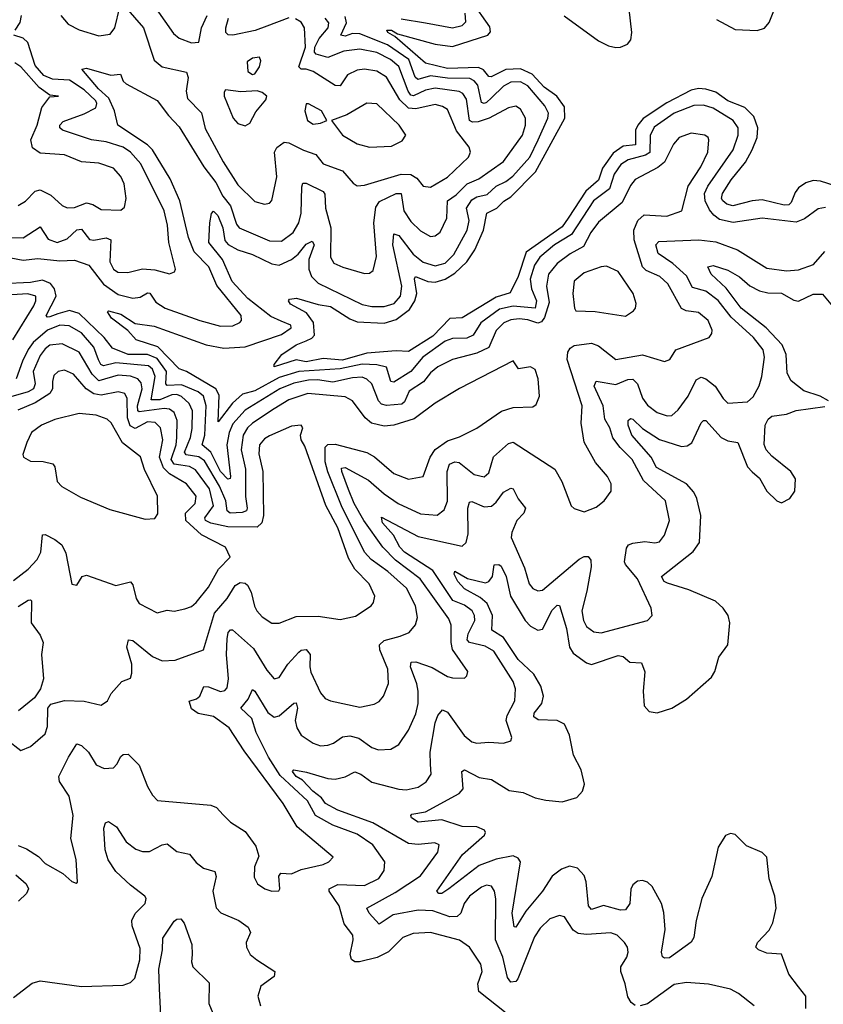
# Model space of a CAD drawing. Extents: x 1954683 to 2060285, y 904798 to 1016299.
# Tile 433 of 472: x 2029961 to 2033256, y 1002181 to 1006218. Entities that reach past the tile are written whole.
import ezdxf

# ---------------------------------------------------------------- set-up
doc = ezdxf.new("R2010")
doc.units = 0

msp = doc.modelspace()

# ---------------------------------------------------------------- linework, layer by layer
at = {"layer": '0CON10XD'}
for points in [[(2032818.6, 1006218.6), (2032895, 1006177.6), (2032985.6, 1006174.4), (2033015, 1006182.7), (2033033.7, 1006206.3), (2033085.2, 1006335)], [(2030495, 1006301.1), (2030592, 1006162), (2030615, 1006142.7), (2030665, 1006123.8), (2030695, 1006126), (2030706.3, 1006185), (2030729.2, 1006235)], [(2032209.6, 1005405), (2032185, 1005368.6), (2032038.4, 1005265), (2032005.5, 1005164.5), (2031972.4, 1005097.6), (2031915, 1005080.7), (2031775, 1004995.3), (2031725, 1004993.1), (2031655, 1004921.1), (2031555, 1004857.8), (2031505, 1004860.8), (2031385, 1004850.3), (2031285, 1004821.9), (2031205, 1004829.1), (2031135.3, 1004815.3), (2031095, 1004823.8), (2031004.6, 1004794.6), (2031004.5, 1004805), (2031035.6, 1004845), (2031094.1, 1004885), (2031135, 1004901.2), (2031158.3, 1004911.7), (2031170, 1004925), (2031166.3, 1004976.3), (2031136.5, 1005016.5), (2031071.2, 1005051.2), (2031062.9, 1005065), (2031067.3, 1005072.7), (2031096.2, 1005076.2), (2031185, 1005050), (2031235, 1005042.6), (2031315, 1004991.2), (2031345, 1004979.6), (2031455, 1004974.2), (2031505, 1004989), (2031559.6, 1005030.4), (2031581.4, 1005065), (2031589.1, 1005095), (2031579.5, 1005155), (2031584.2, 1005165), (2031634.3, 1005144.3), (2031665, 1005142.2), (2031705, 1005154.6), (2031745, 1005179.4), (2031795, 1005225.7), (2031827.3, 1005275), (2031862.5, 1005355), (2031876.2, 1005425), (2031917.5, 1005445), (2031945.5, 1005474.5), (2031975, 1005492.1), (2032075.8, 1005594.2), (2032196.6, 1005815), (2032195, 1005861.2), (2032164.1, 1005905), (2032111.3, 1005941.3), (2032062.5, 1005995), (2032015, 1006017.1), (2031955, 1006013.8), (2031894.1, 1005984.1), (2031885, 1005985.2), (2031862.6, 1006012.6), (2031842.7, 1006022.7), (2031715, 1006018.4), (2031625, 1006039.8), (2031499, 1006149), (2031471.1, 1006165), (2031466.7, 1006175), (2031485, 1006175.2), (2031510.7, 1006160.7), (2031665, 1006118.1), (2031735, 1006108.6), (2031880.9, 1006155), (2031891.3, 1006168.7), (2031888.7, 1006188.7), (2031814.1, 1006295)], [(2032193.4, 1006233.4), (2032335, 1006131.1), (2032375, 1006111.3), (2032405, 1006104), (2032425, 1006105.2), (2032452.7, 1006117.3), (2032466.7, 1006135), (2032471, 1006165), (2032455, 1006310)], [(2030130, 1006235), (2030159.2, 1006199.2), (2030205, 1006176.3), (2030285, 1006152), (2030331.5, 1006158.5), (2030351.5, 1006185), (2030371.2, 1006268.8)], [(2030395, 1006270), (2030469, 1006185), (2030511.9, 1006051.9), (2030545.2, 1006025.2), (2030645, 1006003.1), (2030651.6, 1005981.6), (2030644.2, 1005925), (2030649.4, 1005895), (2030705.8, 1005835.8), (2030722, 1005772), (2030794.7, 1005635), (2030855, 1005540.9), (2030925, 1005472.2), (2030965, 1005461.4), (2030985, 1005466), (2030995, 1005476.7), (2031015.8, 1005574.3), (2031006, 1005675), (2031015.3, 1005694.7), (2031045, 1005715.6), (2031065, 1005713.8), (2031125, 1005682.8), (2031175, 1005665.8), (2031205, 1005626.6), (2031285, 1005598.9), (2031327.7, 1005547.7), (2031345, 1005537.3), (2031375, 1005539.3), (2031524.8, 1005584.8), (2031565, 1005583.3), (2031589, 1005569), (2031615, 1005535.5), (2031645, 1005531.2), (2031715, 1005572.2), (2031801.8, 1005655), (2031809.1, 1005675), (2031804.6, 1005695), (2031752.3, 1005762.3), (2031715, 1005849.6), (2031695, 1005862.6), (2031665, 1005870), (2031585, 1005852.7), (2031555, 1005855.7), (2031520.2, 1005890.2), (2031465, 1005982.9), (2031425, 1006007.6), (2031375, 1006014.7), (2031345, 1006011.8), (2031305, 1005991.8), (2031275, 1005946.9), (2031255, 1005948.9), (2031165, 1006005.5), (2031135, 1006015.9), (2031115, 1006015.9), (2031105.3, 1006025), (2031132.3, 1006105), (2031128.9, 1006185), (2031115, 1006207.7), (2031092.3, 1006222.3)], [(2031525, 1006221), (2031625.2, 1006205.2), (2031735, 1006185.2), (2031775, 1006194.7), (2031790.6, 1006209.4), (2031787.2, 1006245)], [(2029925, 1005241.2), (2029975, 1005231.6), (2030035, 1005238.8), (2030125, 1005229.2), (2030185, 1005232.2), (2030245, 1005211.1), (2030304.4, 1005134.4), (2030365, 1005091), (2030425, 1005076.2), (2030455, 1005080.3), (2030485, 1005097.7), (2030495, 1005096.4), (2030519.4, 1005059.4), (2030557.3, 1005035), (2030700, 1004985), (2030785, 1004961.2), (2030835, 1004963.4), (2030863.9, 1004976.1), (2030870, 1004985), (2030869.1, 1005005), (2030768.8, 1005128.8), (2030736.2, 1005205), (2030676.4, 1005266.4), (2030653, 1005325), (2030618, 1005475), (2030577.3, 1005565), (2030504.9, 1005684.9), (2030485.4, 1005705.4), (2030363.6, 1005785), (2030349.8, 1005845), (2030326.7, 1005896.7), (2030284.3, 1005935), (2030216.2, 1006015), (2030235, 1006019.6), (2030335, 1005991.1), (2030374.1, 1005994.1), (2030385.5, 1005965.5), (2030397.5, 1005955), (2030525, 1005887.1), (2030570.9, 1005825), (2030615, 1005778.5), (2030715.6, 1005615), (2030765, 1005550.9), (2030794.4, 1005495), (2030825.9, 1005455), (2030849.4, 1005379.4), (2030860.6, 1005365), (2030985, 1005311.9), (2031035, 1005309.7), (2031082.4, 1005345), (2031106.1, 1005385), (2031114.8, 1005425), (2031117.2, 1005532.8), (2031122.6, 1005547.4), (2031135, 1005548.2), (2031205, 1005513.8), (2031212.2, 1005502.2), (2031214.4, 1005445), (2031237, 1005365), (2031235.3, 1005245), (2031249.6, 1005219.6), (2031286.4, 1005203.6), (2031375, 1005177.5), (2031395, 1005179.4), (2031410.6, 1005189.4), (2031423.4, 1005246.6), (2031413.3, 1005385), (2031421, 1005449), (2031437, 1005473), (2031505, 1005505.2), (2031525.2, 1005505.2), (2031535.8, 1005435), (2031565, 1005391.1), (2031605, 1005351.8), (2031645, 1005328.8), (2031665, 1005331.5), (2031685, 1005347.5), (2031713.1, 1005405), (2031715, 1005475.9), (2031750.3, 1005499.7), (2031795.3, 1005544.7), (2031843.7, 1005566.3), (2031945, 1005636.9), (2032022.4, 1005745), (2032035.2, 1005785), (2032035.3, 1005815), (2032015, 1005851.5), (2031995, 1005863.2), (2031965, 1005857.1), (2031886.1, 1005813.9), (2031841, 1005799), (2031817.6, 1005797.6), (2031804.7, 1005804.7), (2031792.7, 1005892.7), (2031777.6, 1005915), (2031763.3, 1005923.3), (2031665, 1005936.8), (2031625, 1005928.5), (2031576.1, 1005906.1), (2031565, 1005909.1), (2031553.2, 1005925), (2031515, 1006026.6), (2031481.7, 1006055), (2031425, 1006083.1), (2031355, 1006097.9), (2031290.4, 1006089.6), (2031225, 1006063.2), (2031176.6, 1006076.6), (2031170, 1006085), (2031171.2, 1006105), (2031189.1, 1006140.9), (2031225.2, 1006185), (2031228.9, 1006205), (2031213.5, 1006225)], [(2029941.8, 1006175), (2029963, 1006207), (2029968.8, 1006235)], [(2033265, 1005448.5), (2033235, 1005442.2), (2033179, 1005401), (2033145, 1005387.6), (2033005, 1005404.8), (2032886.1, 1005386.1), (2032830.9, 1005399.1), (2032806.6, 1005416.6), (2032789.1, 1005439.1), (2032771.4, 1005475), (2032768.7, 1005505), (2032783.1, 1005535), (2032887, 1005685), (2032907.5, 1005745), (2032907.1, 1005775), (2032886.8, 1005805), (2032805, 1005855.6), (2032765, 1005868.3), (2032725, 1005866), (2032645, 1005834.4), (2032563.1, 1005776.9), (2032546.6, 1005743.4), (2032545, 1005673.7), (2032527.7, 1005662.3), (2032456.1, 1005643.9), (2032426.3, 1005625), (2032398.9, 1005585), (2032378.9, 1005525), (2032314.1, 1005475.9), (2032223.2, 1005336.8), (2032153.6, 1005295), (2032094.2, 1005245), (2032071.8, 1005211.8), (2032054.3, 1005154.3), (2032059, 1005115), (2032080, 1005065), (2032075.1, 1005034.9), (2031985, 1005043.5), (2031928.4, 1005031.6), (2031852.2, 1004975), (2031820.4, 1004925), (2031795, 1004912.7), (2031735, 1004911.5), (2031705, 1004899.6), (2031614.3, 1004835), (2031564.7, 1004775.3), (2031495, 1004732.5), (2031482.7, 1004735), (2031465, 1004793.9), (2031425, 1004803.3), (2031365, 1004805.5), (2031275, 1004786.9), (2031105, 1004776.2), (2031025, 1004750.8), (2030925, 1004695.9), (2030875, 1004683.4), (2030833.7, 1004646.3), (2030775, 1004569.2), (2030778.5, 1004678.5), (2030765.2, 1004705), (2030645.1, 1004775.1), (2030615, 1004786.3), (2030527.2, 1004877.2), (2030438.6, 1004905), (2030404.4, 1004944.4), (2030337.8, 1004995), (2030320.3, 1005019.7), (2030325, 1005023.8), (2030375, 1005010.2), (2030435, 1004972.4), (2030512.2, 1004962.2), (2030725, 1004884.5), (2030798.3, 1004871.7), (2030885, 1004877.4), (2031035, 1004927.4), (2031074.5, 1004955), (2031072.2, 1004965), (2031032.5, 1004982.5), (2030991.4, 1005001.4), (2030896, 1005075), (2030832, 1005145), (2030792.6, 1005235), (2030736.8, 1005305), (2030740.6, 1005385), (2030746.9, 1005423.1), (2030755, 1005432.5), (2030772.9, 1005415), (2030793.4, 1005365), (2030802.3, 1005312.3), (2030816.3, 1005296.3), (2030855, 1005274.8), (2030915, 1005255.2), (2030995, 1005217), (2031025, 1005212), (2031075.8, 1005235), (2031102.7, 1005257.3), (2031135, 1005298.4), (2031159.8, 1005309.8), (2031168, 1005295), (2031146.5, 1005235), (2031146.6, 1005195), (2031157.6, 1005165), (2031185, 1005138.1), (2031365, 1005050.6), (2031405, 1005042.4), (2031455, 1005041.6), (2031496.2, 1005053.8), (2031522, 1005085), (2031527.7, 1005125), (2031491.5, 1005295), (2031495, 1005339.5), (2031515, 1005332.9), (2031575, 1005256.9), (2031615, 1005223.9), (2031665, 1005209), (2031705, 1005219.6), (2031740.6, 1005255), (2031795.6, 1005355), (2031804.4, 1005395), (2031793.7, 1005445), (2031815, 1005478.9), (2031835, 1005492.2), (2031878.3, 1005501.7), (2031915, 1005535.7), (2031955, 1005554.3), (2031983.5, 1005576.5), (2032052.5, 1005655), (2032087.6, 1005725), (2032126.9, 1005815), (2032128.7, 1005835), (2032114.8, 1005865), (2032045, 1005947.6), (2032015, 1005963.8), (2031975, 1005962.3), (2031945, 1005945.6), (2031895, 1005898.3), (2031875, 1005879.2), (2031865, 1005874.4), (2031855, 1005878), (2031839.3, 1005949.3), (2031825, 1005967.9), (2031806.7, 1005976.6), (2031715, 1005978.9), (2031645, 1005988.4), (2031593.3, 1005973.3), (2031582.9, 1005982.9), (2031556.4, 1006055), (2031469.5, 1006115), (2031355, 1006159.5), (2031325, 1006161), (2031295, 1006150.9), (2031278.2, 1006155), (2031300.8, 1006205), (2031295, 1006230.7)], [(2031065, 1006225.6), (2030975, 1006191), (2030926.4, 1006173.6), (2030835, 1006154.3), (2030816.1, 1006156.1), (2030806.1, 1006165), (2030805.7, 1006185), (2030817.4, 1006225)], [(2029903.8, 1005325), (2029975, 1005324.3), (2030045, 1005369.1), (2030077.9, 1005317.9), (2030115, 1005304), (2030155, 1005319.4), (2030195, 1005356.8), (2030215, 1005358.9), (2030247.5, 1005317.5), (2030265, 1005314.8), (2030315, 1005323.6), (2030334.5, 1005315), (2030330.2, 1005225), (2030345, 1005195.4), (2030362.8, 1005182.8), (2030405, 1005181.4), (2030465, 1005196.5), (2030515, 1005193.1), (2030575, 1005175.8), (2030595.6, 1005184.4), (2030600, 1005195), (2030572.3, 1005305), (2030566.5, 1005375), (2030552.7, 1005435), (2030457.2, 1005627.2), (2030415.4, 1005675.4), (2030385, 1005695.5), (2030315, 1005717.1), (2030255, 1005725.2), (2030136, 1005765), (2030125.6, 1005775), (2030125, 1005785.8), (2030138.7, 1005801.3), (2030225, 1005831.7), (2030272.6, 1005857.4), (2030277.8, 1005875), (2030273.8, 1005885), (2030225, 1005931.2), (2030165, 1005969.5), (2030095, 1005974), (2030059.6, 1005989.6), (2030025, 1006030.3), (2029994.8, 1006125), (2029975, 1006142.9), (2029937.5, 1006155)], [(2030915, 1005993.3), (2030925, 1005996.7), (2030944, 1006025), (2030949.2, 1006049.2), (2030943.8, 1006063.8), (2030915, 1006060.8), (2030894.2, 1006045), (2030896, 1006006), (2030915, 1005993.3)], [(2029955, 1005456.7), (2029985, 1005473.5), (2030025, 1005514.6), (2030045, 1005520.8), (2030089, 1005499), (2030135, 1005456.2), (2030155, 1005446.2), (2030185, 1005448.2), (2030235, 1005467.1), (2030260.7, 1005460.7), (2030295, 1005439.2), (2030375, 1005437.5), (2030390, 1005450), (2030397.5, 1005485), (2030388.9, 1005545), (2030375, 1005575.7), (2030345, 1005609.5), (2030285, 1005629.4), (2030215, 1005635.9), (2030144.7, 1005664.7), (2030045, 1005670.7), (2030013.4, 1005693.4), (2030006.5, 1005725), (2030032.4, 1005785), (2030051.4, 1005858.6), (2030085, 1005901.2), (2030120, 1005905), (2030085, 1005908), (2030040.2, 1005940.2), (2029965.4, 1006025.4), (2029941, 1006041)], [(2030885, 1005782.5), (2030905, 1005794), (2030929.3, 1005840.7), (2030970.5, 1005889.5), (2030973.8, 1005905), (2030955, 1005920), (2030935, 1005926.2), (2030867.3, 1005922.7), (2030805, 1005930), (2030798.8, 1005921.2), (2030800, 1005905), (2030835.7, 1005815), (2030855, 1005792.9), (2030885, 1005782.5)], [(2033305, 1005537.1), (2033245, 1005555.7), (2033215, 1005558.2), (2033185, 1005549.6), (2033155, 1005529.4), (2033140.4, 1005509.6), (2033125, 1005467.9), (2033115, 1005459.1), (2033095, 1005458), (2033005, 1005479.2), (2032965, 1005475.8), (2032885, 1005454.8), (2032861.1, 1005461.1), (2032843.8, 1005475), (2032839.3, 1005485), (2032842.8, 1005505), (2032878.3, 1005561.7), (2032936.6, 1005633.4), (2032964.8, 1005685), (2032984.5, 1005735.5), (2032987.5, 1005775), (2032971.5, 1005821.5), (2032935, 1005858.5), (2032865, 1005885.1), (2032815, 1005920.5), (2032775, 1005933.9), (2032745, 1005936.4), (2032715, 1005929.2), (2032615, 1005876.7), (2032517.1, 1005812.9), (2032495, 1005785.7), (2032486.7, 1005765), (2032486, 1005705), (2032435, 1005699.1), (2032395, 1005671.5), (2032350.4, 1005609.6), (2032335, 1005560.5), (2032281.9, 1005515), (2032209.6, 1005405)], [(2031165, 1005789.4), (2031195, 1005793.8), (2031220, 1005805), (2031198.8, 1005845), (2031145, 1005873.3), (2031135, 1005872.5), (2031130, 1005845), (2031141.4, 1005805), (2031165, 1005789.4)], [(2031395, 1005695.5), (2031485, 1005700), (2031529.1, 1005720.9), (2031544, 1005745), (2031516.5, 1005785), (2031425, 1005872.5), (2031384.7, 1005875.3), (2031301.7, 1005828.3), (2031240, 1005805), (2031284.2, 1005745), (2031345, 1005709.5), (2031395, 1005695.5)], [(2031308.7, 1004291.3), (2031281.3, 1004365), (2031281, 1004379), (2031295, 1004381.4), (2031390.7, 1004330.7), (2031455, 1004273.8), (2031512.9, 1004235), (2031605, 1004191.9), (2031672.9, 1004187.1), (2031701.5, 1004208.5), (2031715.6, 1004244.4), (2031713.3, 1004365), (2031723.8, 1004396.2), (2031745, 1004405.8), (2031762.6, 1004402.6), (2031825, 1004353.7), (2031865, 1004343.2), (2031885, 1004360), (2031904.1, 1004425.9), (2031965, 1004481.1), (2031985, 1004485.4), (2032155.3, 1004375.3), (2032184.5, 1004324.5), (2032222, 1004225), (2032235, 1004213.3), (2032275, 1004200), (2032325, 1004220), (2032358, 1004245), (2032385.7, 1004285), (2032386.7, 1004315), (2032370.6, 1004345), (2032322.6, 1004402.6), (2032275, 1004486.2), (2032263.3, 1004563.3), (2032267.6, 1004635), (2032206.2, 1004825), (2032208.2, 1004855), (2032218.4, 1004871.6), (2032235, 1004881.6), (2032305, 1004892.2), (2032335, 1004880.8), (2032405.4, 1004825.4), (2032515, 1004844.1), (2032605, 1004816), (2032626.7, 1004825), (2032651.2, 1004865), (2032788, 1004915), (2032799.2, 1004930.8), (2032800, 1004945), (2032783.5, 1004985), (2032745, 1005016.9), (2032694, 1005024), (2032675, 1005033.5), (2032618.1, 1005135), (2032585.8, 1005165.8), (2032530.2, 1005190.2), (2032514.3, 1005204.3), (2032480, 1005315), (2032479.8, 1005355), (2032495.6, 1005394.4), (2032522, 1005418), (2032615, 1005412.7), (2032675.7, 1005435), (2032701.9, 1005535), (2032753.3, 1005615), (2032782.7, 1005675), (2032787.3, 1005725), (2032784.3, 1005735), (2032770, 1005745), (2032715, 1005753.3), (2032665, 1005735.6), (2032642.1, 1005707.9), (2032605.5, 1005634.5), (2032578, 1005612), (2032485, 1005562.5), (2032465, 1005538.1), (2032431, 1005469), (2032335, 1005387.9), (2032302.5, 1005345), (2032272.4, 1005287.6), (2032218.3, 1005258.3), (2032165, 1005218.1), (2032129.8, 1005175), (2032121.7, 1005125), (2032131.8, 1005058.2), (2032112.6, 1004997.4), (2032100.8, 1004979.2), (2032085, 1004974.2), (2032045, 1004987.7), (2032008.8, 1004991.2), (2031975, 1004987.2), (2031946, 1004975), (2031915, 1004943.2), (2031885, 1004873.6), (2031835, 1004850.9), (2031735, 1004825.2), (2031675.4, 1004795), (2031645, 1004769.7), (2031616.4, 1004733.6), (2031557.9, 1004695), (2031538.3, 1004651.7), (2031528.1, 1004641.9), (2031465, 1004636.3), (2031445, 1004641.5), (2031432.8, 1004655), (2031405.4, 1004725.4), (2031385, 1004744.7), (2031365, 1004751.9), (2031325, 1004750.1), (2031245, 1004731.8), (2031181.7, 1004741.7), (2031145, 1004740), (2031085, 1004727.3), (2031027.6, 1004705), (2030885, 1004617.1), (2030835, 1004561.1), (2030819.5, 1004525), (2030810.5, 1004475), (2030824.7, 1004345.3), (2030823.6, 1004336.4), (2030815, 1004333.7), (2030785, 1004365.7), (2030745.2, 1004445.2), (2030708.9, 1004475), (2030719.5, 1004515), (2030725.7, 1004635), (2030715, 1004675.2), (2030692.2, 1004692.2), (2030625, 1004721.4), (2030565, 1004717.6), (2030560, 1004725), (2030563, 1004775), (2030525, 1004828.6), (2030485, 1004845.8), (2030405.6, 1004845.6), (2030341.4, 1004871.4), (2030307.4, 1004915), (2030205, 1005013.1), (2030165, 1005025.1), (2030117.5, 1005012.5), (2030085, 1004999.8), (2030075, 1004998.5), (2030068.9, 1005005), (2030110.8, 1005085), (2030104.2, 1005115), (2030086.9, 1005136.9), (2030055, 1005150.5), (2030005, 1005140.3), (2029888.5, 1005135)], [(2031645.8, 1003165), (2031643.6, 1003215), (2031664.5, 1003335.5), (2031675, 1003365.6), (2031695, 1003388.9), (2031715, 1003379.4), (2031783.5, 1003283.5), (2031815, 1003257.1), (2031835, 1003251.8), (2031885, 1003256.5), (2031945, 1003251.5), (2031975, 1003261.2), (2031979.2, 1003275), (2031956, 1003345), (2031960.3, 1003365), (2031990.9, 1003425), (2031994.1, 1003475), (2031984.7, 1003505), (2031905, 1003629.4), (2031869, 1003649), (2031805, 1003664.5), (2031796, 1003675), (2031799.5, 1003700.5), (2031827.6, 1003755), (2031826, 1003775), (2031815.7, 1003795), (2031785, 1003817.4), (2031737, 1003837), (2031655, 1003959.4), (2031538.4, 1004035), (2031519.2, 1004055), (2031494.3, 1004104.3), (2031448.2, 1004155), (2031445, 1004178.6), (2031595, 1004099.1), (2031775, 1004060), (2031791.8, 1004075), (2031800.1, 1004109.9), (2031799.2, 1004215), (2031805, 1004240), (2031815, 1004242.5), (2031865, 1004220.3), (2031895, 1004223.2), (2031915, 1004239.3), (2031945, 1004280.4), (2031975, 1004297.5), (2031985, 1004294.2), (2032005, 1004254), (2032034.4, 1004215), (2032027.7, 1004195), (2032000, 1004165), (2031978.6, 1004115), (2031976.2, 1004095), (2032030.7, 1003970.7), (2032050, 1003905), (2032065, 1003886.2), (2032085, 1003876.2), (2032105, 1003878.5), (2032255, 1004006.2), (2032275, 1004017.7), (2032292.3, 1004017.7), (2032302.7, 1004002.7), (2032304, 1003975), (2032286.9, 1003875), (2032265.8, 1003795), (2032272.2, 1003755), (2032285, 1003730), (2032315, 1003708.8), (2032345, 1003703.9), (2032535, 1003754.2), (2032554.2, 1003775), (2032550, 1003805), (2032493.8, 1003925), (2032444.7, 1003985), (2032440.9, 1003995), (2032449.1, 1004050.9), (2032456.7, 1004065), (2032475, 1004072.4), (2032525, 1004078.7), (2032565, 1004072.5), (2032585, 1004076.9), (2032605, 1004104), (2032625.4, 1004164.6), (2032608.9, 1004245), (2032518.5, 1004328.5), (2032472.8, 1004415), (2032423.8, 1004463.8), (2032393.7, 1004503.7), (2032380.6, 1004545), (2032360.6, 1004580.6), (2032353.3, 1004635), (2032316.5, 1004715), (2032325, 1004735.5), (2032405, 1004723), (2032455, 1004742.6), (2032475, 1004744), (2032494.7, 1004725), (2032515, 1004666.7), (2032535, 1004638.2), (2032575, 1004608.2), (2032616.2, 1004593.8), (2032635, 1004595.5), (2032661.7, 1004618.3), (2032702, 1004675), (2032735, 1004740.9), (2032755, 1004752.8), (2032775, 1004745.8), (2032812.2, 1004715), (2032845, 1004664.4), (2032865, 1004645.7), (2032945, 1004651.5), (2032968.5, 1004671.5), (2032992.8, 1004717.2), (2033004.7, 1004755.3), (2033015.7, 1004835), (2033008.9, 1004865), (2032970, 1004915), (2032878.9, 1004998.9), (2032825, 1005066.5), (2032775, 1005105.2), (2032719.9, 1005119.9), (2032695, 1005168.4), (2032638.7, 1005218.7), (2032579, 1005259), (2032569.6, 1005295), (2032581.5, 1005308.5), (2032746.1, 1005316.1), (2032815, 1005307.8), (2032904.4, 1005275), (2033025, 1005199.1), (2033105, 1005188.1), (2033155, 1005192), (2033215.3, 1005214.7), (2033263, 1005267)], [(2032445, 1005002.5), (2032478, 1005025), (2032486, 1005035), (2032489.2, 1005055), (2032476.9, 1005095), (2032415, 1005185.7), (2032366.9, 1005206.9), (2032345, 1005205.4), (2032275, 1005180.8), (2032235, 1005145.6), (2032229.7, 1005095), (2032235.5, 1005035.5), (2032242, 1005025), (2032321.2, 1005021.2), (2032445, 1005002.5)], [(2033277.5, 1004655), (2033243.8, 1004675), (2033176.5, 1004696.5), (2033125, 1004736.8), (2033108.5, 1004768.5), (2033103.5, 1004845), (2033087.7, 1004885), (2033021.5, 1004955), (2032919.1, 1005035), (2032857.2, 1005117.2), (2032796.4, 1005175), (2032782.9, 1005205), (2032805, 1005210.4), (2032865, 1005191.4), (2032913.2, 1005163.2), (2032955, 1005126.8), (2032995, 1005106), (2033028.6, 1005098.6), (2033085, 1005097.5), (2033135, 1005067.5), (2033154.7, 1005064.7), (2033215, 1005092.2), (2033252.8, 1005092.8), (2033293.7, 1005043.7)], [(2029933.4, 1004905), (2030019.4, 1005045), (2030027.5, 1005065), (2030026.7, 1005085), (2029994.5, 1005094.5), (2029885, 1005087.9)], [(2031765, 1004507.7), (2031835, 1004543.6), (2031936.7, 1004613.3), (2031985, 1004628.1), (2032065, 1004630.8), (2032079.1, 1004640.9), (2032092.5, 1004675), (2032086.7, 1004745), (2032074.5, 1004784.5), (2032055, 1004794.4), (2032006, 1004786), (2031985, 1004820), (2031765, 1004706.4), (2031665, 1004645.4), (2031578.8, 1004581.2), (2031495, 1004555.8), (2031455, 1004551.8), (2031403.4, 1004563.4), (2031378.2, 1004585), (2031325.7, 1004655.7), (2031295, 1004671.8), (2031142, 1004685), (2031065, 1004659.8), (2031005, 1004623), (2030915, 1004564), (2030894.8, 1004545), (2030876.6, 1004515), (2030868.7, 1004455), (2030886.8, 1004375), (2030887.1, 1004262.9), (2030894.3, 1004215), (2030890.4, 1004205), (2030873.1, 1004196.9), (2030824.4, 1004194.4), (2030811.6, 1004205), (2030806.7, 1004245), (2030780.9, 1004305), (2030719.3, 1004409.3), (2030695.6, 1004425.6), (2030643.8, 1004433.8), (2030636.1, 1004445), (2030661.1, 1004505), (2030667.5, 1004542.5), (2030669.6, 1004615), (2030656.4, 1004645), (2030625, 1004672.5), (2030605, 1004680.9), (2030585, 1004679.4), (2030535, 1004659.5), (2030500, 1004660), (2030515.9, 1004755), (2030505, 1004784.7), (2030488.7, 1004798.7), (2030355, 1004810.7), (2030305, 1004799.5), (2030294.1, 1004805), (2030283.7, 1004823.7), (2030265.1, 1004875.1), (2030215, 1004934.3), (2030163.2, 1004963.2), (2030125, 1004965.7), (2030075, 1004944.6), (2030016.1, 1004895), (2029995, 1004865.7), (2029972.6, 1004817.4), (2029947.1, 1004745)], [(2029909.2, 1003265), (2029965, 1003221.2), (2030005, 1003238), (2030065, 1003290), (2030075, 1003320), (2030076.5, 1003395), (2030088.7, 1003411.3), (2030145, 1003427.1), (2030225, 1003423.3), (2030295, 1003408), (2030321.2, 1003425), (2030336.2, 1003455), (2030380, 1003505), (2030415, 1003518), (2030421.4, 1003538.6), (2030420.8, 1003575), (2030400.7, 1003645), (2030407.5, 1003675), (2030425, 1003673.3), (2030505, 1003606.5), (2030545, 1003588.9), (2030598.6, 1003591.4), (2030715.3, 1003634.7), (2030759.4, 1003785), (2030812.3, 1003845), (2030845, 1003897.7), (2030865, 1003910), (2030885, 1003907.3), (2030895, 1003899.5), (2030910.5, 1003870.5), (2030923.5, 1003813.5), (2030933.8, 1003795), (2030955, 1003770), (2030995, 1003743.3), (2031025, 1003743.3), (2031095, 1003771.1), (2031185, 1003772.7), (2031275, 1003759.2), (2031337.4, 1003772.6), (2031402, 1003815), (2031411.7, 1003828.3), (2031417.1, 1003855), (2031393.6, 1003905), (2031335.8, 1003965.8), (2031309.3, 1004010.7), (2031264.8, 1004135), (2031216.4, 1004226.4), (2031129.7, 1004469.7), (2031115.5, 1004495), (2031112.5, 1004515), (2031122, 1004545), (2031115.7, 1004555.7), (2031075, 1004551.1), (2030985, 1004512), (2030965, 1004500), (2030944.7, 1004475), (2030941.4, 1004438.6), (2030958.3, 1004365), (2030960.3, 1004185), (2030953.3, 1004155), (2030935, 1004137.7), (2030815, 1004138.5), (2030745, 1004153.6), (2030722.6, 1004165), (2030719.8, 1004175), (2030756, 1004225), (2030739.2, 1004295), (2030682.5, 1004372.4), (2030656.7, 1004386.7), (2030621.8, 1004391.8), (2030595, 1004396.2), (2030582.2, 1004415), (2030602.1, 1004475), (2030605.7, 1004505), (2030606.6, 1004575), (2030595, 1004607.6), (2030575, 1004620.8), (2030553.5, 1004623.5), (2030450.5, 1004610.5), (2030444.7, 1004615), (2030443.7, 1004635), (2030463.4, 1004705), (2030458.7, 1004728.7), (2030445.9, 1004745), (2030415, 1004756.5), (2030365, 1004760.9), (2030285, 1004737.4), (2030258.1, 1004765), (2030205, 1004854.7), (2030135, 1004889.5), (2030085, 1004883.2), (2030065, 1004868.6), (2030045, 1004840.6), (2030015.6, 1004775), (2030024, 1004725), (2030017.2, 1004705), (2029995, 1004692.3), (2029925, 1004672.3)], [(2029935, 1003919.2), (2029995, 1003964.7), (2030032.8, 1004005), (2030047.1, 1004035), (2030055, 1004106.2), (2030065, 1004107.5), (2030105, 1004087.1), (2030133.3, 1004065), (2030150.8, 1004030.8), (2030175, 1003903.3), (2030195, 1003900), (2030217.5, 1003935), (2030235, 1003941.2), (2030355, 1003898.9), (2030415, 1003912.9), (2030425, 1003901.2), (2030438.8, 1003845), (2030451.1, 1003825), (2030525, 1003786.7), (2030565, 1003797.1), (2030595, 1003793.3), (2030637.8, 1003802.2), (2030665, 1003812.5), (2030685, 1003828.9), (2030735, 1003891.9), (2030776.2, 1003965), (2030823.8, 1004015), (2030804.2, 1004055), (2030706.2, 1004106.2), (2030641.9, 1004165), (2030641.1, 1004195), (2030680.3, 1004235), (2030684.1, 1004265), (2030645.4, 1004315.4), (2030575, 1004355.8), (2030550, 1004380), (2030534.3, 1004425), (2030548.2, 1004495), (2030538.7, 1004545), (2030516.6, 1004566.6), (2030485, 1004569), (2030435, 1004541.5), (2030413.3, 1004553.3), (2030403.6, 1004585), (2030402.3, 1004665), (2030392.7, 1004685), (2030365, 1004691.9), (2030295, 1004678.5), (2030265, 1004683.5), (2030233.4, 1004705), (2030181.2, 1004765), (2030145, 1004781.1), (2030118.6, 1004775), (2030101.3, 1004758.7), (2030094.8, 1004735.2), (2030096.1, 1004705), (2030084.2, 1004685), (2030025, 1004646.7), (2029952.9, 1004617.1)], [(2033185, 1002163.8), (2033183.9, 1002215), (2033155, 1002253.2), (2033115, 1002304.4), (2033085, 1002386.7), (2033025, 1002391.3), (2032990, 1002405), (2032979.5, 1002415), (2032985.9, 1002435), (2033034.1, 1002485), (2033049.7, 1002515), (2033063, 1002575), (2033057.8, 1002625), (2033034.8, 1002695), (2033024.6, 1002785), (2033005, 1002803.3), (2032940.6, 1002830.6), (2032895, 1002876.7), (2032875, 1002880.9), (2032855, 1002872.5), (2032825, 1002826), (2032798.9, 1002705), (2032757.6, 1002615), (2032734.8, 1002525), (2032724.7, 1002455), (2032714.3, 1002435.7), (2032625, 1002371.6), (2032605, 1002370.5), (2032596.2, 1002376.2), (2032592.4, 1002395), (2032607.2, 1002487.2), (2032602.8, 1002557.2), (2032593.3, 1002595), (2032555, 1002664.3), (2032535, 1002681.4), (2032515, 1002688.1), (2032494.5, 1002685.5), (2032475, 1002671.2), (2032467.5, 1002652.5), (2032462.7, 1002595), (2032445, 1002568.2), (2032425, 1002567.4), (2032355, 1002585.7), (2032305, 1002570.4), (2032292.9, 1002585), (2032283.2, 1002683.2), (2032275, 1002708.6), (2032248.8, 1002738.8), (2032215, 1002747.5), (2032182.7, 1002735), (2032145, 1002706.9), (2032104.8, 1002645.2), (2032036.5, 1002563.5), (2031995, 1002497.1), (2031989.2, 1002499.2), (2031981, 1002555), (2032014.6, 1002764.6), (2032005, 1002780), (2031985, 1002789.2), (2031915, 1002776.5), (2031845, 1002749.8), (2031720.6, 1002655), (2031692.5, 1002635), (2031680, 1002635), (2031670.8, 1002645), (2031776.5, 1002795), (2031866.2, 1002875), (2031870.5, 1002885), (2031866.7, 1002895), (2031835, 1002908.6), (2031775, 1002910.5), (2031692.3, 1002937.7), (2031595, 1002927.5), (2031567.5, 1002945), (2031564.3, 1002955), (2031569.1, 1002960.9), (2031625, 1002969.7), (2031762.7, 1003045), (2031779.3, 1003065), (2031774.5, 1003135), (2031785, 1003141.9), (2031845, 1003111.6), (2031895, 1003102.9), (2031968, 1003058), (2032025, 1003049.3), (2032075, 1003028.2), (2032118.2, 1003018.2), (2032185, 1003011.9), (2032245, 1003029.5), (2032268.8, 1003055), (2032276.9, 1003083.1), (2032262.6, 1003142.6), (2032231.9, 1003201.9), (2032215.9, 1003285), (2032195, 1003330), (2032165, 1003344.7), (2032087.4, 1003347.4), (2032069.6, 1003359.6), (2032070.9, 1003375), (2032102.6, 1003415), (2032108.3, 1003445), (2032097.3, 1003485), (2032069.8, 1003535), (2032004.5, 1003594.5), (2031945, 1003685.2), (2031896.6, 1003715), (2031899.7, 1003775), (2031877.4, 1003825), (2031848.7, 1003848.7), (2031784.7, 1003885), (2031757.9, 1003915), (2031743.1, 1003945), (2031745, 1003957.1), (2031797.3, 1003927.3), (2031870.8, 1003909.3), (2031885, 1003915.3), (2031899.8, 1003935), (2031907, 1003983), (2031925, 1003983.8), (2031935, 1003977.5), (2031955.4, 1003935.4), (2031974, 1003855), (2032033.8, 1003755), (2032055, 1003731.9), (2032085, 1003715.4), (2032105, 1003719.6), (2032145, 1003796.8), (2032165, 1003817.9), (2032175, 1003816.9), (2032202.5, 1003722.5), (2032215.6, 1003645.6), (2032230.6, 1003620.6), (2032285, 1003581.2), (2032305, 1003574.7), (2032415, 1003611.3), (2032435, 1003606.5), (2032463.4, 1003583.4), (2032510.6, 1003580.6), (2032524.7, 1003544.7), (2032517.3, 1003465), (2032521.5, 1003405), (2032541.6, 1003381.6), (2032575, 1003376.7), (2032635, 1003395.3), (2032695, 1003432.2), (2032797.3, 1003522.7), (2032811.8, 1003545), (2032827.9, 1003605), (2032864.5, 1003655), (2032873.5, 1003745), (2032865.4, 1003775), (2032845.5, 1003805), (2032813.8, 1003833.8), (2032705, 1003880.2), (2032617.2, 1003907.2), (2032603.9, 1003915), (2032593.1, 1003935), (2032722, 1004038), (2032748.4, 1004075), (2032754, 1004185), (2032738, 1004255), (2032725, 1004281.1), (2032695.2, 1004315.2), (2032572.4, 1004382.4), (2032550.9, 1004425), (2032471.4, 1004515), (2032455.9, 1004555), (2032456.5, 1004575), (2032465, 1004583.5), (2032475, 1004579.6), (2032515, 1004542.2), (2032585, 1004496.9), (2032675, 1004468.2), (2032698.6, 1004471.4), (2032717.3, 1004482.7), (2032755, 1004565.6), (2032765, 1004574.4), (2032775, 1004574.4), (2032837.9, 1004505), (2032865, 1004491), (2032906.2, 1004485), (2032944.7, 1004384.7), (2032964, 1004364), (2032995, 1004338.6), (2033024.4, 1004285), (2033065, 1004245.6), (2033085, 1004237.8), (2033118.5, 1004255), (2033138.9, 1004285), (2033141.8, 1004335), (2033123.6, 1004365), (2033045, 1004428.1), (2033022.2, 1004455), (2033013.8, 1004476.2), (2033017.1, 1004555), (2033029.8, 1004580.2), (2033045, 1004592.2), (2033105, 1004600.4), (2033145, 1004615.4), (2033262.7, 1004632.7)], [(2030475, 1004170), (2030515, 1004172.9), (2030527.7, 1004192.3), (2030525.7, 1004265), (2030473.3, 1004373.3), (2030455.8, 1004425.8), (2030382.6, 1004482.6), (2030335.7, 1004565.7), (2030320.1, 1004580.1), (2030275, 1004597.2), (2030205, 1004603.3), (2030105, 1004579.5), (2030050.8, 1004555), (2030009.2, 1004525), (2029990, 1004485), (2029974, 1004435), (2029976.7, 1004425), (2030005, 1004408), (2030057, 1004407), (2030096.4, 1004396.4), (2030105.6, 1004385), (2030114.4, 1004325), (2030133.6, 1004303.6), (2030210.4, 1004260.4), (2030330.5, 1004210.5), (2030475, 1004170)], [(2029955, 1002831.8), (2029988.3, 1002818.2), (2030037.6, 1002787.6), (2030065, 1002758.6), (2030138, 1002718), (2030175, 1002684), (2030192.5, 1002677.5), (2030198.3, 1002681.7), (2030193.1, 1002775), (2030170.9, 1002860.9), (2030180, 1002955), (2030163.5, 1003035), (2030124.7, 1003095), (2030121.5, 1003115), (2030160.8, 1003195), (2030195, 1003248.6), (2030215, 1003241.9), (2030242.5, 1003215), (2030275, 1003163.3), (2030307.8, 1003147.8), (2030345, 1003151.1), (2030359.5, 1003165), (2030375, 1003196.9), (2030385, 1003205.5), (2030406.2, 1003206.2), (2030451.2, 1003161.2), (2030485, 1003074), (2030505, 1003039.2), (2030526.4, 1003016.4), (2030745, 1002998.1), (2030768.1, 1002988.1), (2030795, 1002957.5), (2030825, 1002927.5), (2030885, 1002889.2), (2030929.5, 1002829.5), (2030941.7, 1002788.3), (2030923.5, 1002745), (2030922.4, 1002702.4), (2030936, 1002675), (2030966.7, 1002655), (2030995, 1002645.6), (2031024, 1002646), (2031028, 1002655), (2031023.8, 1002706.2), (2031031.7, 1002718.3), (2031075, 1002715.7), (2031115, 1002733.2), (2031205, 1002753.8), (2031228.6, 1002765), (2031245.7, 1002785), (2031099.1, 1002909.1), (2031041.8, 1003005), (2030880.9, 1003220.9), (2030819.6, 1003315), (2030755, 1003361.3), (2030693.2, 1003373.2), (2030665, 1003392.5), (2030656.4, 1003423.6), (2030686.1, 1003433.9), (2030699.5, 1003445), (2030716.4, 1003483.6), (2030735, 1003482.3), (2030785, 1003463.1), (2030802.1, 1003467.9), (2030811.3, 1003478.7), (2030817, 1003515), (2030808.4, 1003615), (2030811, 1003679), (2030815.5, 1003705), (2030825, 1003716.7), (2030833.4, 1003716.6), (2030919.6, 1003639.6), (2030975, 1003550.5), (2031005, 1003515.7), (2031025, 1003521.4), (2031060.9, 1003575), (2031105, 1003624.6), (2031115, 1003633.1), (2031135, 1003635.4), (2031152.7, 1003615), (2031150, 1003565), (2031155, 1003542.5), (2031195, 1003457.5), (2031214.2, 1003435), (2031235.4, 1003425.4), (2031355, 1003400), (2031415, 1003411.1), (2031435, 1003423.1), (2031453.3, 1003445), (2031473.2, 1003496.8), (2031470, 1003555), (2031437.1, 1003635), (2031436.3, 1003655), (2031455, 1003672.9), (2031520.9, 1003690.9), (2031557.5, 1003705), (2031583.4, 1003736.6), (2031592.7, 1003767.3), (2031584.6, 1003815.4), (2031546.8, 1003886.8), (2031470, 1003955), (2031402.1, 1004005), (2031375.4, 1004035.4), (2031281.1, 1004225), (2031224.1, 1004364.1), (2031212.9, 1004405), (2031213.3, 1004465), (2031225, 1004476.2), (2031255, 1004478), (2031384, 1004444), (2031416, 1004426), (2031495, 1004357.7), (2031555.4, 1004334.6), (2031615, 1004345.7), (2031643.7, 1004425), (2031664.8, 1004455.2), (2031715, 1004491.6), (2031765, 1004507.7)], [(2031955.7, 1002145), (2031843.6, 1002233.6), (2031839.1, 1002265), (2031857.8, 1002315), (2031852.5, 1002345), (2031805.8, 1002415.8), (2031765, 1002444.6), (2031645, 1002476.1), (2031575, 1002471.2), (2031531.4, 1002455), (2031473.8, 1002396.2), (2031427.3, 1002372.7), (2031354.7, 1002354.7), (2031335, 1002355.4), (2031321.2, 1002365), (2031315.4, 1002385), (2031328, 1002445), (2031326.4, 1002465), (2031291.3, 1002511.3), (2031270.8, 1002585), (2031230, 1002645), (2031229.4, 1002655), (2031265, 1002672.1), (2031375, 1002668.2), (2031433.4, 1002696.6), (2031455, 1002730), (2031458.2, 1002765), (2031408.7, 1002835), (2031345, 1002878), (2031245, 1002916), (2031174.5, 1002954.5), (2031141.2, 1003015), (2031028.8, 1003118.8), (2030980.8, 1003195), (2030930.4, 1003295), (2030913, 1003353), (2030868.1, 1003395), (2030898.2, 1003431.8), (2030915, 1003472), (2030925, 1003465.6), (2030978, 1003378), (2031005, 1003358.8), (2031025, 1003364.3), (2031085, 1003416.2), (2031095, 1003416.5), (2031100.2, 1003395), (2031091, 1003345), (2031096.8, 1003315), (2031115.2, 1003285.2), (2031165, 1003251.3), (2031195, 1003241.3), (2031225, 1003243.3), (2031248, 1003252), (2031285, 1003278.2), (2031315, 1003281.9), (2031351.7, 1003271.7), (2031405, 1003234.6), (2031432.5, 1003225), (2031482.8, 1003227.2), (2031515, 1003246.9), (2031555, 1003304.4), (2031585, 1003371.4), (2031595.2, 1003415), (2031595.2, 1003465), (2031590, 1003495), (2031562.9, 1003565), (2031566.4, 1003583.6), (2031585, 1003585.3), (2031652.5, 1003562.5), (2031715, 1003525.4), (2031735, 1003519.6), (2031785, 1003518.8), (2031795, 1003527.5), (2031799.2, 1003545), (2031736.1, 1003636.1), (2031730.2, 1003665), (2031730.2, 1003735), (2031720.9, 1003760.9), (2031602.8, 1003925), (2031502.3, 1004002.3), (2031449.6, 1004055), (2031372, 1004165), (2031332.2, 1004235), (2031308.7, 1004291.3)], [(2029955, 1003811.5), (2029995, 1003837.8), (2030005, 1003840), (2030010, 1003835), (2030007.6, 1003745), (2030044.2, 1003695), (2030056.9, 1003665), (2030050.5, 1003615), (2030058.8, 1003515), (2030045.9, 1003474.1), (2030021.8, 1003438.2), (2029956.4, 1003385)], [(2032485, 1002176.5), (2032468.5, 1002188.5), (2032455, 1002212), (2032444.1, 1002265), (2032425.3, 1002315), (2032426.4, 1002335), (2032450.8, 1002375), (2032456.2, 1002395), (2032452.9, 1002415), (2032440.8, 1002435), (2032410.5, 1002465), (2032385, 1002474.7), (2032285, 1002467.1), (2032250.9, 1002470.9), (2032230.4, 1002485), (2032195, 1002539.4), (2032175, 1002545.5), (2032135, 1002530.9), (2032095, 1002493.8), (2032071.7, 1002458.3), (2032003.8, 1002285), (2031995, 1002274.6), (2031975, 1002272.3), (2031961, 1002291), (2031941.5, 1002375), (2031912.2, 1002445), (2031913.6, 1002613.6), (2031907.9, 1002645), (2031895.3, 1002665.3), (2031875, 1002669.2), (2031855, 1002661.8), (2031805.4, 1002625), (2031782.9, 1002595), (2031770.2, 1002555), (2031755, 1002541.3), (2031725, 1002539.8), (2031655, 1002564.5), (2031595, 1002567.6), (2031492.6, 1002547.4), (2031435, 1002509.4), (2031393.9, 1002555), (2031384.5, 1002575), (2031501.2, 1002638.8), (2031605, 1002707.9), (2031675.5, 1002805), (2031680.8, 1002835), (2031663.5, 1002843.5), (2031595, 1002835.9), (2031555, 1002840.9), (2031408.5, 1002925), (2031265, 1002976.9), (2031215, 1003004.8), (2031197.9, 1003027.9), (2031163, 1003055), (2031120.4, 1003100.4), (2031094, 1003115), (2031079.2, 1003135), (2031085, 1003142), (2031136.7, 1003133.3), (2031225, 1003106.7), (2031255, 1003103.6), (2031295, 1003113.6), (2031335, 1003134.5), (2031359.2, 1003125), (2031405, 1003092.1), (2031515, 1003063), (2031545, 1003061.1), (2031595, 1003071.3), (2031627.1, 1003092.9), (2031647.7, 1003125), (2031645.8, 1003165)], [(2029935, 1002209.4), (2030011.9, 1002268.1), (2030045, 1002277.2), (2030215, 1002254.1), (2030385, 1002259.4), (2030415, 1002270.6), (2030432.4, 1002287.6), (2030453, 1002363), (2030455, 1002410), (2030422.8, 1002502.8), (2030421.4, 1002525), (2030435, 1002553.3), (2030475.7, 1002595), (2030479.4, 1002615), (2030474.3, 1002625), (2030415, 1002669.7), (2030355.8, 1002725), (2030323.4, 1002773.4), (2030311.3, 1002815), (2030306.2, 1002903.8), (2030312.5, 1002925), (2030325, 1002930), (2030358.3, 1002908.3), (2030397.2, 1002847.2), (2030436.8, 1002816.8), (2030465, 1002806.9), (2030492.6, 1002807.4), (2030545, 1002835.4), (2030565, 1002839.6), (2030605, 1002806.9), (2030657.3, 1002797.3), (2030685, 1002762.9), (2030715, 1002739.4), (2030760.8, 1002725), (2030766.2, 1002705), (2030752.9, 1002645), (2030766.3, 1002576.3), (2030786.2, 1002556.2), (2030859.2, 1002525), (2030897.2, 1002497.2), (2030906.7, 1002475), (2030890, 1002435), (2030890.5, 1002415), (2030905.6, 1002385), (2030933.6, 1002363.6), (2031007.5, 1002315), (2031005, 1002294.4), (2030950, 1002255), (2030938.1, 1002215), (2030948.1, 1002175)], [(2029945, 1002712.3), (2029986.8, 1002675), (2029997.7, 1002655), (2029989.4, 1002635), (2029956.4, 1002603.6)], [(2030539.6, 1002135), (2030533.9, 1002246.1), (2030531.5, 1002325), (2030545.9, 1002405), (2030547.7, 1002452.3), (2030595, 1002522.5), (2030605, 1002530.8), (2030622, 1002532), (2030635, 1002513.3), (2030666.4, 1002426.4), (2030668.5, 1002385), (2030665.5, 1002355), (2030670.6, 1002335), (2030738.5, 1002268.5), (2030736.2, 1002185), (2030773.5, 1002095)], [(2032972, 1002175), (2032908.8, 1002225), (2032875, 1002243.6), (2032785, 1002263.8), (2032695, 1002270.9), (2032645, 1002262.7), (2032535, 1002183.3), (2032505, 1002174.6)]]:
    msp.add_lwpolyline(points, dxfattribs=at)

doc.saveas('drawing.dxf')
